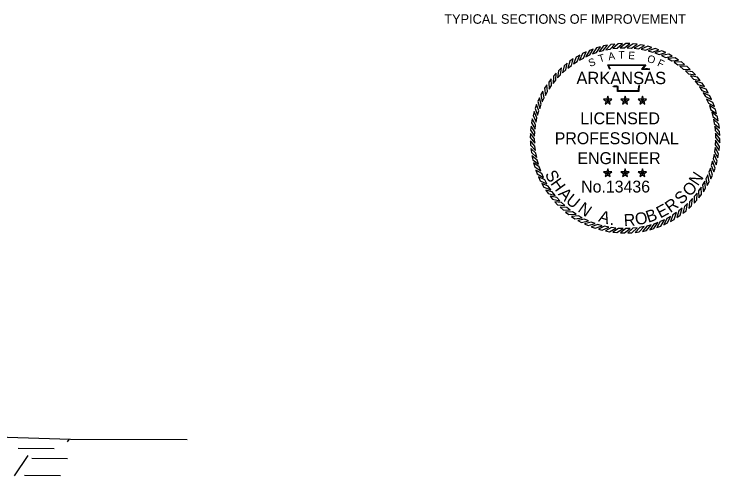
# Model space of a CAD drawing. Extents: x 1001270 to 1003428, y 1840152 to 1842912.
# Drawn here: x 1001384.06 to 1001428.47, y 1840640.38 to 1840669.46 of the extents above; entities that cross this region are included whole.
import ezdxf

# ---------------------------------------------------------------- set-up
doc = ezdxf.new("R2010")
doc.units = 0
for name, color, linetype in [('1', 7, 'Continuous'), ('19', 7, 'Continuous'), ('G-ANNO-SYMB', 7, 'Continuous')]:
    doc.layers.add(name, color=color, linetype=linetype)

msp = doc.modelspace()

# ---------------------------------------------------------------- linework, layer by layer
at = {"layer": '19'}
for p, q in [((1001387.418, 1840642.528), (1001387.524, 1840642.678)), ((1001384.321, 1840642.133), (1001386.581, 1840642.111)), ((1001384.071, 1840640.379), (1001384.937, 1840641.667)), ((1001385.161, 1840641.503), (1001387.421, 1840641.482)), ((1001384.709, 1840640.424), (1001386.979, 1840640.412))]:
    msp.add_line(p, q, dxfattribs=at)
msp.add_lwpolyline([(1001329.237, 1840645.387), (1001331.509, 1840645.424), (1001334.519, 1840645.675), (1001348.475, 1840645.761), (1001362.519, 1840645.63), (1001369.284, 1840643.515), (1001373.074, 1840643.51), (1001378.304, 1840642.977), (1001387.599, 1840642.69), (1001394.943, 1840642.678)], dxfattribs=at)
at = {"layer": 'G-ANNO-SYMB'}
for points in [[(1001420.504, 1840667.26), (1001420.264, 1840667.168), (1001420.039, 1840666.77), (1001420.292, 1840666.885)], [(1001420.951, 1840667.4), (1001420.705, 1840667.328), (1001420.449, 1840666.948), (1001420.71, 1840667.042)], [(1001421.408, 1840667.504), (1001421.156, 1840667.452), (1001420.872, 1840667.094), (1001421.139, 1840667.167)], [(1001421.871, 1840667.573), (1001421.617, 1840667.54), (1001421.305, 1840667.205), (1001421.577, 1840667.257)], [(1001422.338, 1840667.604), (1001422.082, 1840667.592), (1001421.745, 1840667.283), (1001422.02, 1840667.313)], [(1001422.807, 1840667.599), (1001422.55, 1840667.607), (1001422.19, 1840667.325), (1001422.467, 1840667.334)], [(1001423.273, 1840667.558), (1001423.018, 1840667.585), (1001422.637, 1840667.333), (1001422.914, 1840667.32)], [(1001423.735, 1840667.479), (1001423.483, 1840667.527), (1001423.083, 1840667.305), (1001423.358, 1840667.27)], [(1001424.189, 1840667.365), (1001423.942, 1840667.432), (1001423.526, 1840667.243), (1001423.797, 1840667.186)], [(1001424.633, 1840667.216), (1001424.392, 1840667.302), (1001423.962, 1840667.145), (1001424.228, 1840667.068)], [(1001419.65, 1840666.877), (1001419.427, 1840666.749), (1001419.267, 1840666.321), (1001419.499, 1840666.473)], [(1001420.069, 1840667.085), (1001419.837, 1840666.975), (1001419.644, 1840666.561), (1001419.887, 1840666.694)], [(1001425.064, 1840667.032), (1001424.83, 1840667.137), (1001424.39, 1840667.014), (1001424.649, 1840666.917)], [(1001425.479, 1840666.815), (1001425.254, 1840666.938), (1001424.805, 1840666.85), (1001425.056, 1840666.732)], [(1001418.866, 1840666.365), (1001418.666, 1840666.204), (1001418.575, 1840665.756), (1001418.78, 1840665.943)], [(1001419.248, 1840666.637), (1001419.036, 1840666.492), (1001418.91, 1840666.052), (1001419.129, 1840666.222)], [(1001425.876, 1840666.566), (1001425.661, 1840666.706), (1001425.207, 1840666.654), (1001425.448, 1840666.517)], [(1001426.252, 1840666.286), (1001426.049, 1840666.443), (1001425.592, 1840666.427), (1001425.821, 1840666.271)], [(1001418.506, 1840666.065), (1001418.32, 1840665.889), (1001418.264, 1840665.435), (1001418.454, 1840665.637)], [(1001426.605, 1840665.978), (1001426.415, 1840666.15), (1001425.958, 1840666.17), (1001426.174, 1840665.997)], [(1001426.933, 1840665.644), (1001426.757, 1840665.83), (1001426.303, 1840665.886), (1001426.505, 1840665.696)], [(1001418.171, 1840665.737), (1001417.999, 1840665.547), (1001417.979, 1840665.09), (1001418.153, 1840665.306)], [(1001427.233, 1840665.284), (1001427.072, 1840665.484), (1001426.624, 1840665.575), (1001426.811, 1840665.37)], [(1001417.584, 1840665.008), (1001417.444, 1840664.793), (1001417.496, 1840664.339), (1001417.633, 1840664.58)], [(1001417.863, 1840665.384), (1001417.707, 1840665.181), (1001417.723, 1840664.724), (1001417.878, 1840664.953)], [(1001427.504, 1840664.902), (1001427.36, 1840665.114), (1001426.92, 1840665.24), (1001427.09, 1840665.021)], [(1001417.335, 1840664.611), (1001417.212, 1840664.386), (1001417.299, 1840663.937), (1001417.417, 1840664.188)], [(1001427.745, 1840664.5), (1001427.617, 1840664.723), (1001427.189, 1840664.883), (1001427.341, 1840664.651)], [(1001417.118, 1840664.196), (1001417.013, 1840663.962), (1001417.135, 1840663.522), (1001417.233, 1840663.781)], [(1001421.418, 1840664.017), (1001421.357, 1840664.101), (1001421.159, 1840664.101), (1001421.319, 1840663.984)], [(1001421.418, 1840664.017), (1001421.479, 1840664.101), (1001421.418, 1840664.289), (1001421.357, 1840664.101)], [(1001421.418, 1840664.017), (1001421.517, 1840663.984), (1001421.677, 1840664.101), (1001421.479, 1840664.101)], [(1001422.509, 1840664.017), (1001422.448, 1840664.101), (1001422.249, 1840664.101), (1001422.41, 1840663.984)], [(1001422.509, 1840664.017), (1001422.57, 1840664.101), (1001422.509, 1840664.289), (1001422.448, 1840664.101)], [(1001422.509, 1840664.017), (1001422.608, 1840663.984), (1001422.768, 1840664.101), (1001422.57, 1840664.101)], [(1001423.6, 1840664.017), (1001423.539, 1840664.101), (1001423.34, 1840664.101), (1001423.501, 1840663.984)], [(1001423.6, 1840664.017), (1001423.661, 1840664.101), (1001423.6, 1840664.289), (1001423.539, 1840664.101)], [(1001423.6, 1840664.017), (1001423.699, 1840663.984), (1001423.859, 1840664.101), (1001423.661, 1840664.101)], [(1001427.953, 1840664.081), (1001427.843, 1840664.312), (1001427.429, 1840664.506), (1001427.562, 1840664.263)], [(1001428.128, 1840663.646), (1001428.036, 1840663.886), (1001427.638, 1840664.111), (1001427.753, 1840663.858)], [(1001416.934, 1840663.765), (1001416.848, 1840663.524), (1001417.004, 1840663.094), (1001417.081, 1840663.36)], [(1001421.418, 1840664.017), (1001421.319, 1840663.984), (1001421.258, 1840663.796), (1001421.418, 1840663.912)], [(1001421.418, 1840664.017), (1001421.418, 1840663.912), (1001421.578, 1840663.796), (1001421.517, 1840663.984)], [(1001422.509, 1840664.017), (1001422.41, 1840663.984), (1001422.349, 1840663.796), (1001422.509, 1840663.912)], [(1001422.509, 1840664.017), (1001422.509, 1840663.912), (1001422.669, 1840663.796), (1001422.608, 1840663.984)], [(1001423.6, 1840664.017), (1001423.501, 1840663.984), (1001423.439, 1840663.796), (1001423.6, 1840663.912)], [(1001423.6, 1840664.017), (1001423.6, 1840663.912), (1001423.76, 1840663.796), (1001423.699, 1840663.984)], [(1001428.268, 1840663.199), (1001428.195, 1840663.445), (1001427.816, 1840663.701), (1001427.91, 1840663.44)], [(1001416.785, 1840663.322), (1001416.718, 1840663.074), (1001416.907, 1840662.658), (1001416.963, 1840662.929)], [(1001428.372, 1840662.742), (1001428.319, 1840662.993), (1001427.962, 1840663.278), (1001428.035, 1840663.011)], [(1001416.67, 1840662.867), (1001416.623, 1840662.615), (1001416.845, 1840662.215), (1001416.879, 1840662.49)], [(1001428.441, 1840662.279), (1001428.408, 1840662.533), (1001428.073, 1840662.845), (1001428.125, 1840662.573)], [(1001416.592, 1840662.405), (1001416.565, 1840662.15), (1001416.817, 1840661.769), (1001416.83, 1840662.046)], [(1001428.472, 1840661.811), (1001428.459, 1840662.068), (1001428.151, 1840662.405), (1001428.181, 1840662.129)], [(1001416.55, 1840661.939), (1001416.543, 1840661.682), (1001416.825, 1840661.322), (1001416.816, 1840661.599)], [(1001428.467, 1840661.343), (1001428.475, 1840661.599), (1001428.193, 1840661.96), (1001428.202, 1840661.683)], [(1001416.545, 1840661.47), (1001416.558, 1840661.214), (1001416.867, 1840660.877), (1001416.837, 1840661.152)], [(1001428.426, 1840660.876), (1001428.453, 1840661.131), (1001428.201, 1840661.513), (1001428.188, 1840661.236)], [(1001416.577, 1840661.003), (1001416.61, 1840660.749), (1001416.944, 1840660.437), (1001416.892, 1840660.709)], [(1001428.347, 1840660.415), (1001428.395, 1840660.667), (1001428.173, 1840661.067), (1001428.138, 1840660.792)], [(1001416.645, 1840660.54), (1001416.698, 1840660.289), (1001417.056, 1840660.004), (1001416.983, 1840660.271)], [(1001428.233, 1840659.96), (1001428.3, 1840660.208), (1001428.11, 1840660.624), (1001428.054, 1840660.353)], [(1001428.084, 1840659.516), (1001428.17, 1840659.758), (1001428.013, 1840660.188), (1001427.936, 1840659.921)], [(1001416.75, 1840660.083), (1001416.822, 1840659.837), (1001417.201, 1840659.581), (1001417.107, 1840659.842)], [(1001421.418, 1840659.448), (1001421.479, 1840659.533), (1001421.418, 1840659.721), (1001421.357, 1840659.533)], [(1001422.509, 1840659.448), (1001422.57, 1840659.533), (1001422.509, 1840659.721), (1001422.448, 1840659.533)], [(1001423.6, 1840659.448), (1001423.661, 1840659.533), (1001423.6, 1840659.721), (1001423.539, 1840659.533)], [(1001427.9, 1840659.085), (1001428.005, 1840659.32), (1001427.882, 1840659.76), (1001427.785, 1840659.501)], [(1001416.89, 1840659.636), (1001416.981, 1840659.396), (1001417.379, 1840659.171), (1001417.265, 1840659.424)], [(1001421.418, 1840659.448), (1001421.357, 1840659.533), (1001421.159, 1840659.533), (1001421.319, 1840659.416)], [(1001421.418, 1840659.448), (1001421.319, 1840659.416), (1001421.258, 1840659.228), (1001421.418, 1840659.344)], [(1001421.418, 1840659.448), (1001421.517, 1840659.416), (1001421.677, 1840659.533), (1001421.479, 1840659.533)], [(1001421.418, 1840659.448), (1001421.418, 1840659.344), (1001421.578, 1840659.228), (1001421.517, 1840659.416)], [(1001422.509, 1840659.448), (1001422.448, 1840659.533), (1001422.249, 1840659.533), (1001422.41, 1840659.416)], [(1001422.509, 1840659.448), (1001422.41, 1840659.416), (1001422.349, 1840659.228), (1001422.509, 1840659.344)], [(1001422.509, 1840659.448), (1001422.608, 1840659.416), (1001422.768, 1840659.533), (1001422.57, 1840659.533)], [(1001422.509, 1840659.448), (1001422.509, 1840659.344), (1001422.669, 1840659.228), (1001422.608, 1840659.416)], [(1001423.6, 1840659.448), (1001423.539, 1840659.533), (1001423.34, 1840659.533), (1001423.501, 1840659.416)], [(1001423.6, 1840659.448), (1001423.501, 1840659.416), (1001423.439, 1840659.228), (1001423.6, 1840659.344)], [(1001423.6, 1840659.448), (1001423.699, 1840659.416), (1001423.859, 1840659.533), (1001423.661, 1840659.533)], [(1001423.6, 1840659.448), (1001423.6, 1840659.344), (1001423.76, 1840659.228), (1001423.699, 1840659.416)], [(1001427.683, 1840658.67), (1001427.806, 1840658.896), (1001427.718, 1840659.344), (1001427.6, 1840659.094)], [(1001417.065, 1840659.201), (1001417.174, 1840658.969), (1001417.589, 1840658.776), (1001417.455, 1840659.019)], [(1001417.273, 1840658.782), (1001417.4, 1840658.559), (1001417.829, 1840658.399), (1001417.677, 1840658.631)], [(1001427.434, 1840658.274), (1001427.574, 1840658.488), (1001427.522, 1840658.943), (1001427.385, 1840658.702)], [(1001417.513, 1840658.38), (1001417.658, 1840658.168), (1001418.098, 1840658.042), (1001417.928, 1840658.261)], [(1001427.154, 1840657.898), (1001427.311, 1840658.101), (1001427.295, 1840658.558), (1001427.139, 1840658.328)], [(1001417.784, 1840657.998), (1001417.945, 1840657.798), (1001418.394, 1840657.707), (1001418.207, 1840657.912)], [(1001426.846, 1840657.545), (1001427.018, 1840657.735), (1001427.038, 1840658.192), (1001426.865, 1840657.975)], [(1001418.085, 1840657.638), (1001418.261, 1840657.452), (1001418.715, 1840657.396), (1001418.513, 1840657.586)], [(1001426.152, 1840656.917), (1001426.352, 1840657.078), (1001426.443, 1840657.526), (1001426.238, 1840657.339)], [(1001426.511, 1840657.217), (1001426.698, 1840657.393), (1001426.754, 1840657.847), (1001426.564, 1840657.645)], [(1001418.413, 1840657.303), (1001418.603, 1840657.131), (1001419.06, 1840657.111), (1001418.843, 1840657.285)], [(1001418.765, 1840656.995), (1001418.969, 1840656.839), (1001419.426, 1840656.855), (1001419.196, 1840657.011)], [(1001425.77, 1840656.645), (1001425.982, 1840656.79), (1001426.108, 1840657.23), (1001425.889, 1840657.06)], [(1001419.142, 1840656.716), (1001419.356, 1840656.576), (1001419.811, 1840656.628), (1001419.57, 1840656.765)], [(1001419.538, 1840656.467), (1001419.763, 1840656.344), (1001420.212, 1840656.431), (1001419.962, 1840656.549)], [(1001424.948, 1840656.197), (1001425.18, 1840656.306), (1001425.374, 1840656.721), (1001425.131, 1840656.587)], [(1001425.368, 1840656.405), (1001425.591, 1840656.533), (1001425.751, 1840656.961), (1001425.519, 1840656.809)], [(1001419.953, 1840656.25), (1001420.188, 1840656.145), (1001420.628, 1840656.267), (1001420.369, 1840656.365)], [(1001420.384, 1840656.066), (1001420.626, 1840655.98), (1001421.056, 1840656.136), (1001420.789, 1840656.214)], [(1001420.828, 1840655.917), (1001421.076, 1840655.85), (1001421.492, 1840656.039), (1001421.22, 1840656.095)], [(1001423.61, 1840655.777), (1001423.861, 1840655.83), (1001424.146, 1840656.188), (1001423.879, 1840656.115)], [(1001424.067, 1840655.882), (1001424.313, 1840655.954), (1001424.569, 1840656.333), (1001424.308, 1840656.239)], [(1001424.514, 1840656.022), (1001424.754, 1840656.113), (1001424.979, 1840656.511), (1001424.726, 1840656.397)], [(1001421.282, 1840655.802), (1001421.535, 1840655.755), (1001421.935, 1840655.977), (1001421.66, 1840656.011)], [(1001421.744, 1840655.724), (1001421.999, 1840655.697), (1001422.381, 1840655.949), (1001422.104, 1840655.962)], [(1001422.211, 1840655.682), (1001422.467, 1840655.675), (1001422.828, 1840655.957), (1001422.551, 1840655.948)], [(1001422.679, 1840655.677), (1001422.936, 1840655.69), (1001423.273, 1840655.999), (1001422.997, 1840655.969)], [(1001423.147, 1840655.709), (1001423.401, 1840655.742), (1001423.713, 1840656.076), (1001423.441, 1840656.024)]]:
    msp.add_lwpolyline(points, close=True, dxfattribs=at)
for points in [[(1001421.553, 1840665.971), (1001421.414, 1840666.272), (1001423.82, 1840666.273), (1001423.619, 1840666.021), (1001423.783, 1840666.023), (1001423.919, 1840666.025), (1001424.056, 1840666.01)], [(1001421.588, 1840665.987), (1001421.474, 1840666.234), (1001423.741, 1840666.235), (1001423.539, 1840665.982), (1001423.783, 1840665.985), (1001423.917, 1840665.987), (1001424.052, 1840665.972)], [(1001423.417, 1840664.992), (1001423.367, 1840664.951), (1001423.349, 1840664.886), (1001423.335, 1840664.756), (1001423.335, 1840664.626), (1001422.068, 1840664.626), (1001422.068, 1840664.813), (1001422.068, 1840664.891), (1001421.981, 1840664.917), (1001421.805, 1840664.917), (1001421.782, 1840664.952)], [(1001423.441, 1840664.962), (1001423.4, 1840664.929), (1001423.386, 1840664.879), (1001423.373, 1840664.754), (1001423.373, 1840664.588), (1001422.03, 1840664.588), (1001422.03, 1840664.813), (1001422.03, 1840664.863), (1001421.975, 1840664.879), (1001421.784, 1840664.879), (1001421.75, 1840664.931)]]:
    msp.add_lwpolyline(points, dxfattribs=at)

# ---------------------------------------------------------------- texts
at = {"layer": '1'}
msp.add_text('TYPICAL SECTIONS OF IMPROVEMENT', height=0.6, dxfattribs=at).set_placement((1001411.129, 1840668.849))
at = {"layer": 'G-ANNO-SYMB'}
for s, height, rotation, p in [('T', 0.475, 16.9015, (1001420.903, 1840666.4)), ('A', 0.475, 8.6788, (1001421.48, 1840666.55)), ('T', 0.475, 1.4789, (1001422.093, 1840666.645)), ('E', 0.475, 356.672, (1001422.7, 1840666.63)), ('O', 0.475, 341.2218, (1001423.853, 1840666.467)), ('S', 0.475, 19.7726, (1001420.3, 1840666.129)), ('F', 0.475, 335.3628, (1001424.492, 1840666.217)), ('ARKANSAS', 0.7747, 360, (1001419.447, 1840665.049)), ('LICENSED', 0.75, 360, (1001419.687, 1840662.52)), ('PROFESSIONAL', 0.75, 360, (1001418.08, 1840661.266)), ('ENGINEER', 0.75, 360, (1001419.509, 1840660.012)), ('S', 0.75, 298.1636, (1001417.441, 1840659.381)), ('N', 0.75, 56.1007, (1001427.083, 1840658.597)), ('H', 0.75, 305.619, (1001417.783, 1840658.793)), ('No.13436', 0.747, 360, (1001419.746, 1840658.224)), ('O', 0.75, 44.7757, (1001426.562, 1840657.922)), ('A', 0.75, 313.4472, (1001418.259, 1840658.109)), ('S', 0.75, 43.4878, (1001426.047, 1840657.425)), ('U', 0.75, 320.9026, (1001418.726, 1840657.62)), ('N', 0.75, 324.9326, (1001419.482, 1840657.061)), ('E', 0.75, 27.8315, (1001424.723, 1840656.583)), ('R', 0.75, 35.6597, (1001425.357, 1840656.915)), ('A', 0.75, 343.0991, (1001420.79, 1840656.418)), ('O', 0.75, 11.4296, (1001423.214, 1840656.153)), ('B', 0.75, 18.885, (1001423.966, 1840656.312)), ('R', 0.75, 3.2287, (1001422.447, 1840656.104)), ('.', 0.75, 351.3, (1001421.527, 1840656.199))]:
    msp.add_text(s, height=height, rotation=rotation, dxfattribs=at).set_placement(p)

doc.saveas('drawing.dxf')
